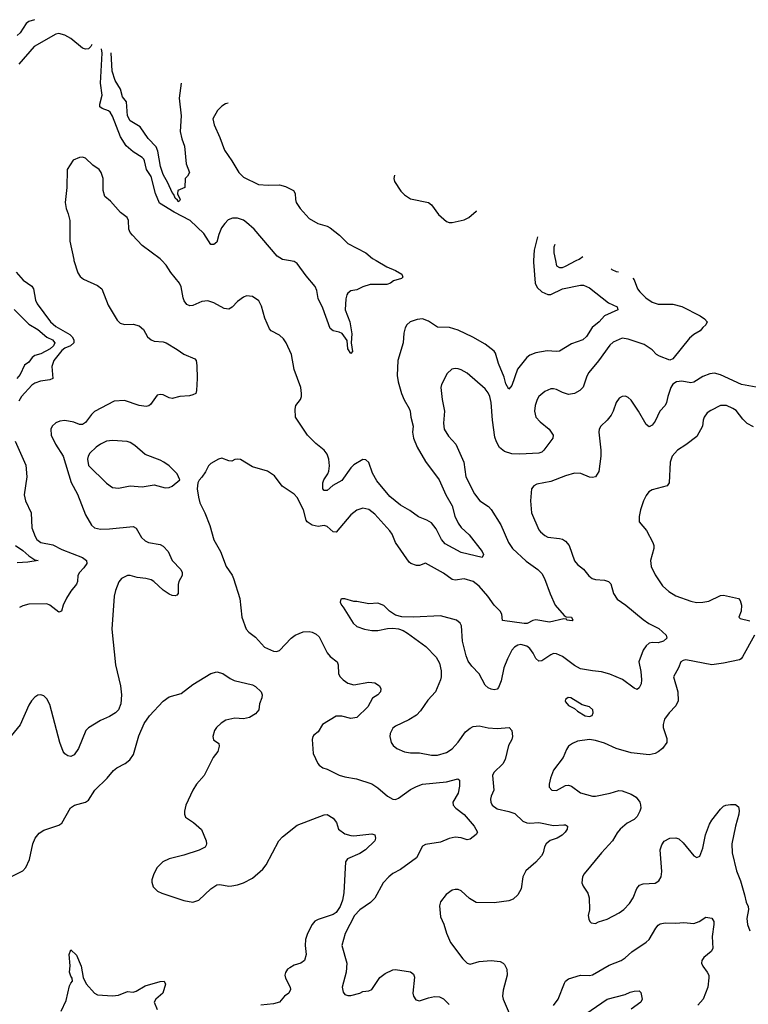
# Model space of a CAD drawing. Header units: inches. Extents: x 2001573 to 2220545, y 644482 to 846830.
# Tile 589 of 656: x 2123608 to 2128496, y 825015 to 831615. Entities that reach past the tile are written whole.
import ezdxf

# ---------------------------------------------------------------- set-up
doc = ezdxf.new("R2010")
doc.units = ezdxf.units.IN
doc.header["$MEASUREMENT"] = 0
doc.layers.add('C1822', color=7, linetype='Continuous')
doc.layers.add('C1823', color=7, linetype='Continuous')

msp = doc.modelspace()

# ---------------------------------------------------------------- linework, layer by layer
at = {"layer": 'C1822', "color": 5}
for points, elevation in [([(2123972.1, 830000), (2123997.5, 829917.5), (2124013.9, 829893.9), (2124035, 829875), (2124130, 829832.6), (2124158, 829810), (2124201.3, 829701.3), (2124261.4, 829601.4), (2124281.5, 829581.5), (2124310, 829571.3), (2124370, 829573.4), (2124410, 829562.3), (2124439, 829539), (2124466, 829490), (2124489, 829469), (2124510, 829461.3), (2124570, 829455.8), (2124590, 829449.1), (2124665, 829404.9), (2124710, 829372.4), (2124782.3, 829342.3), (2124792.4, 829330), (2124796.2, 829296.2), (2124799.1, 829210), (2124794.4, 829130), (2124790.4, 829110), (2124770, 829099.5), (2124746.4, 829093.6), (2124682, 829090), (2124630, 829077), (2124610, 829080.7), (2124570, 829099.5), (2124550, 829103.7), (2124530, 829099.3), (2124484.9, 829035.1), (2124473.5, 829026.5), (2124457, 829023), (2124410.4, 829029.6), (2124310, 829062.6), (2124240.9, 829059.1), (2124110, 828988.5), (2124090, 828969.7), (2124050, 828915.3), (2124030, 828901.8), (2124010, 828902), (2123970, 828916.9), (2123910, 828928.5), (2123876.1, 828923.9), (2123850, 828911.9), (2123826, 828890), (2123816.1, 828870), (2123819.4, 828830), (2123848.8, 828770), (2123899.5, 828690), (2123952.5, 828512.4), (2123994.6, 828434.6), (2124050, 828295.3), (2124090, 828227), (2124110, 828208.1), (2124150, 828201.2), (2124210, 828201.5), (2124370, 828217.8), (2124390, 828206.4), (2124424.2, 828144.2), (2124450, 828121.1), (2124471.3, 828110), (2124550, 828098), (2124570, 828086.4), (2124603.1, 828050), (2124630.4, 827990), (2124688.4, 827930), (2124697.6, 827910), (2124697.6, 827890), (2124675.5, 827850), (2124670.4, 827830), (2124671.7, 827768.3), (2124662.4, 827757.6), (2124650, 827753.3), (2124630, 827755.4), (2124610, 827763.9), (2124570, 827791.1), (2124508, 827850), (2124490, 827859.8), (2124453.2, 827870), (2124397, 827877), (2124350, 827889.8), (2124330, 827889.7), (2124290.5, 827870), (2124273, 827847), (2124250.2, 827790), (2124240.9, 827750), (2124225.3, 827530), (2124250.3, 827290), (2124284.7, 827150), (2124290.3, 827089.7), (2124285.3, 827030), (2124270.3, 826989.7), (2124250, 826969.4), (2124210, 826943.7), (2124150, 826917), (2124070, 826867.8), (2124052.2, 826850), (2124003.2, 826730), (2123972.9, 826687.1), (2123950, 826676.9), (2123930, 826679.7), (2123910, 826693.3), (2123899.2, 826710), (2123876.5, 826770), (2123810, 827026), (2123790, 827063.7), (2123770, 827082), (2123750, 827089.5), (2123730, 827087), (2123710, 827074), (2123687, 827050), (2123670, 827020.9), (2123611.5, 826888.5), (2123530.1, 826789.9)], 420), ([(2127055.8, 830000), (2127055.1, 829990), (2127065.8, 829850), (2127079.5, 829819.5), (2127110.3, 829790), (2127150, 829772.8), (2127170, 829773.2), (2127250, 829812), (2127370, 829835.9), (2127390, 829835.2), (2127430, 829818.2), (2127558.2, 829718.2), (2127614.9, 829690), (2127620.4, 829670), (2127530.9, 829629.1), (2127495.8, 829590), (2127449, 829551), (2127410, 829491.8), (2127385.5, 829470), (2127310, 829442), (2127230, 829394.3), (2127208.9, 829391.1), (2127145.5, 829394.5), (2127070, 829381), (2127030, 829365.4), (2127010, 829349.7), (2126946.6, 829273.4), (2126910, 829162.7), (2126890, 829139.3), (2126870, 829173.2), (2126858.4, 829218.4), (2126820.5, 829310), (2126800.4, 829380.4), (2126790, 829394), (2126730, 829439.7), (2126647.9, 829487.9), (2126550, 829534.7), (2126490.8, 829550.8), (2126410, 829554.2), (2126350, 829595.1), (2126310, 829609.7), (2126273.7, 829606.3), (2126227.7, 829590), (2126206, 829570), (2126194.4, 829550), (2126185.7, 829514.3), (2126179.6, 829450), (2126143.8, 829330), (2126140.2, 829230), (2126147, 829187), (2126168.1, 829110), (2126187.2, 829067.2), (2126221.7, 829010), (2126227.6, 828990), (2126231.4, 828950), (2126247.1, 828890), (2126243.5, 828850), (2126248.7, 828810), (2126275.3, 828750), (2126330, 828654.6), (2126421.6, 828530), (2126467.2, 828430), (2126510, 828356.9), (2126527.6, 828287.6), (2126550, 828241.3), (2126570, 828212.4), (2126623, 828163), (2126710.2, 828050), (2126718.3, 828030), (2126710, 828009.6), (2126570, 828043.5), (2126461.6, 828101.6), (2126437.8, 828130), (2126402.5, 828202.5), (2126370, 828242), (2126339.7, 828259.7), (2126282.8, 828282.8), (2126225.9, 828325.9), (2126162.1, 828362.1), (2126090, 828419.4), (2126003.1, 828523.1), (2125974.5, 828574.5), (2125950, 828646), (2125930, 828664.7), (2125910, 828667.2), (2125850, 828632), (2125830, 828610.8), (2125770, 828527.4), (2125708, 828492), (2125670, 828459.7), (2125650, 828458.9), (2125642.4, 828470), (2125642.3, 828510), (2125648.9, 828531.1), (2125674.2, 828570), (2125681.6, 828590), (2125685.7, 828625.7), (2125680.8, 828670), (2125670, 828703.7), (2125651.3, 828730), (2125593.6, 828773.6), (2125538.7, 828830), (2125458.7, 828950), (2125455.6, 829004.4), (2125460.5, 829030), (2125491.2, 829070), (2125498.3, 829090), (2125499.1, 829110), (2125493.5, 829150), (2125449.7, 829270.3), (2125431.1, 829370), (2125395.6, 829450), (2125376.9, 829476.9), (2125350, 829501.1), (2125295.1, 829530), (2125283.6, 829543.6), (2125253.4, 829613.4), (2125230, 829695.1), (2125211.6, 829731.6), (2125170, 829758.7), (2125130, 829763.6), (2125110, 829755.1), (2125070, 829726.9), (2125032.8, 829687.2), (2125010, 829675.8), (2124980.2, 829680.2), (2124910, 829716.4), (2124870, 829731), (2124830, 829725.7), (2124770, 829698.7), (2124750, 829698), (2124730, 829707.1), (2124712, 829730), (2124703.5, 829750), (2124690, 829825.2), (2124679.3, 829850), (2124620.8, 829920.8), (2124589.7, 829970), (2124560.8, 830000)], 420), ([(2126000.3, 830000), (2126070, 829958.4), (2126130, 829933.7), (2126170.7, 829910), (2126178.8, 829890), (2126170, 829881.2), (2126115.1, 829864.9), (2126096.3, 829850), (2126070, 829839.7), (2125959.6, 829840.4), (2125910, 829824.4), (2125870, 829804), (2125830, 829796.9), (2125810, 829782.7), (2125802.4, 829770), (2125796.5, 829743.5), (2125790.3, 829670.3), (2125822, 829590), (2125835.2, 829510), (2125832.2, 829450), (2125840.5, 829390), (2125830, 829378), (2125810, 829409.2), (2125804.2, 829464.2), (2125770.7, 829510.7), (2125750, 829521.5), (2125710, 829529), (2125690, 829545.1), (2125641.6, 829681.6), (2125610, 829746.9), (2125600.3, 829800.3), (2125590, 829827.1), (2125530, 829898.4), (2125470, 829980.2), (2125450, 829993.4), (2125410.8, 830000)], 380), ([(2127202.7, 830000), (2127210, 829965.5), (2127230, 829954), (2127250, 829954.9), (2127270, 829963.1), (2127341.5, 830000)], 440), ([(2127576, 829946), (2127581, 829941), (2127610, 829927.2), (2127624.4, 829925)], 440), ([(2123583.6, 829923.6), (2123630.1, 829870.1), (2123690.2, 829830), (2123701, 829810), (2123714.6, 829734.6), (2123725, 829710), (2123815.5, 829590), (2123850, 829559.5), (2123944.1, 829504.1), (2123960.2, 829490), (2123971.3, 829470), (2123971.5, 829450), (2123948, 829430), (2123910, 829414.3), (2123890, 829398.4), (2123836.1, 829330), (2123823.8, 829290), (2123830.9, 829209.1), (2123810, 829200.2), (2123748.2, 829191.8), (2123710, 829178.3), (2123690, 829164.7), (2123620.9, 829090), (2123603, 829057)], 380), ([(2127721.9, 829882.6), (2127731.1, 829871.1), (2127752.9, 829810), (2127767.2, 829790), (2127807.8, 829750), (2127850, 829721.1), (2127890, 829707.6), (2127990, 829707.7), (2128050, 829693.4), (2128172.4, 829630), (2128202, 829610), (2128220.7, 829590), (2128211, 829570), (2128190, 829552.7), (2128173, 829530), (2128130, 829505.6), (2128100.5, 829479.5), (2127990, 829342), (2127970, 829333.6), (2127900.3, 829360.3), (2127880.9, 829370), (2127850, 829402), (2127797.1, 829437.1), (2127690, 829474), (2127650, 829479.7), (2127590, 829453.5), (2127567.1, 829432.9), (2127491.5, 829328.5), (2127426.3, 829250), (2127413.5, 829226.5), (2127388.9, 829151.1), (2127366.4, 829130), (2127330, 829109.8), (2127290, 829103.7), (2127250, 829115.9), (2127210, 829135.3), (2127190, 829141), (2127170, 829140.4), (2127130, 829123.5), (2127090, 829089.6), (2127078.5, 829070), (2127066.2, 829030), (2127061.3, 828990), (2127070, 828950.7), (2127099.8, 828919.8), (2127160.3, 828870), (2127187.7, 828830), (2127184.9, 828810), (2127124.9, 828730), (2127110, 828717), (2127090.2, 828709.8), (2126963.9, 828703.9), (2126910, 828706.2), (2126861.1, 828721.1), (2126826.8, 828746.8), (2126805.6, 828785.6), (2126795.7, 828815.7), (2126780.2, 828930), (2126771.4, 829050), (2126761.6, 829090), (2126750, 829114.7), (2126730, 829141.1), (2126610, 829246), (2126570, 829268.3), (2126550, 829274.3), (2126530, 829276.3), (2126507.8, 829272.2), (2126476.5, 829243.5), (2126438.4, 829170), (2126434, 829150), (2126442.4, 829070), (2126457.8, 828990), (2126451.6, 828910), (2126454.9, 828870), (2126484.6, 828824.6), (2126534.3, 828770), (2126587.6, 828650), (2126600.3, 828550), (2126658, 828438), (2126694.9, 828390), (2126752.1, 828352.1), (2126771.4, 828331.4), (2126834.9, 828230), (2126887.1, 828110), (2126914.3, 828070), (2127004.6, 827984.6), (2127084.4, 827930), (2127110, 827902.4), (2127127.6, 827870), (2127165.8, 827765.8), (2127200.3, 827690), (2127261.1, 827621.1), (2127273, 827613), (2127310.2, 827610.2), (2127318, 827590), (2127314, 827586), (2127278, 827590), (2127276.4, 827596.4), (2127258, 827598), (2127163, 827577), (2127070, 827591.5), (2127050, 827587.3), (2127011.5, 827568.5), (2126992.7, 827567.3), (2126847.3, 827587.3), (2126841.7, 827630), (2126832.1, 827650), (2126790, 827689.8), (2126747.5, 827750), (2126690, 827817.3), (2126650.8, 827850), (2126590, 827867.4), (2126530, 827857.8), (2126510, 827863.1), (2126450, 827905.3), (2126330, 827971.8), (2126290, 827957.6), (2126270, 827956.9), (2126231, 827971), (2126219.8, 827979.8), (2126128.3, 828110), (2126106.3, 828166.3), (2126091.6, 828190), (2125990, 828301.3), (2125950, 828331.5), (2125910, 828340.5), (2125870, 828327.6), (2125830, 828296.9), (2125730, 828180.7), (2125710, 828181.6), (2125670, 828217.6), (2125650, 828225.6), (2125610, 828218.7), (2125570, 828226.6), (2125537, 828250), (2125530, 828261.2), (2125510.9, 828330), (2125470, 828412), (2125450, 828435.6), (2125368.7, 828488.7), (2125317.5, 828557.5), (2125270, 828589.2), (2125170, 828617), (2125090, 828666.6), (2125070, 828669.3), (2125050, 828666), (2125030, 828655.1), (2125010, 828658), (2124964.5, 828675.5), (2124942, 828670), (2124890, 828641.2), (2124875.2, 828624.8), (2124854.6, 828585.4), (2124830, 828548), (2124811.1, 828528.9), (2124802, 828510), (2124798, 828470), (2124806.4, 828413.6), (2124817.3, 828377.3), (2124850.2, 828310.2), (2124884.1, 828224.1), (2124909.3, 828129.3), (2124955.3, 828050), (2124992.2, 827950), (2125032.9, 827892.9), (2125042.4, 827870), (2125084.1, 827735.9), (2125098, 827610), (2125127.7, 827530), (2125144.9, 827510), (2125190, 827475.5), (2125250, 827410.3), (2125310, 827381.5), (2125330, 827379.6), (2125350, 827387.6), (2125429.8, 827470), (2125456.9, 827490), (2125510, 827512.1), (2125550, 827514.4), (2125570, 827509), (2125596, 827496), (2125617.4, 827477.4), (2125670.1, 827370.1), (2125690, 827345.7), (2125738, 827310), (2125743.8, 827290), (2125747.4, 827230), (2125758, 827210), (2125777, 827190), (2125810, 827168), (2125850, 827157.3), (2125950, 827173.8), (2125990, 827170.3), (2126020.5, 827150), (2126030.4, 827130.4), (2126028.2, 827110), (2126010.4, 827090), (2125973.7, 827066.3), (2125942.8, 827010), (2125870, 826938.3), (2125830, 826931), (2125770, 826947.3), (2125730, 826947.3), (2125638.7, 826890), (2125610, 826842.7), (2125580.7, 826819.3), (2125573.4, 826810), (2125570.4, 826790), (2125577.5, 826697.5), (2125607.3, 826630), (2125617.5, 826617.5), (2125641.3, 826601.3), (2125670, 826592.4), (2125750, 826551.5), (2125790, 826539.1), (2125866.7, 826526.7), (2125970, 826492.4), (2126010, 826466), (2126075.3, 826410), (2126110, 826390.2), (2126130, 826389.2), (2126150, 826398), (2126230, 826454.2), (2126270, 826476.1), (2126310, 826491.3), (2126470, 826506.7), (2126547.3, 826527.3), (2126557.4, 826517.4), (2126557.3, 826477.3), (2126549.1, 826430), (2126514, 826370), (2126515.8, 826350), (2126534.4, 826330), (2126590, 826287), (2126657.6, 826210), (2126679.1, 826170), (2126670, 826154), (2126630, 826122.7), (2126610, 826117), (2126570, 826131.8), (2126530, 826135.6), (2126490, 826126.3), (2126430, 826103.1), (2126330, 826086.2), (2126310, 826074.7), (2126270, 825997), (2126161.4, 825918.6), (2126110, 825891), (2126084.2, 825870), (2126045.7, 825830), (2125990, 825727.3), (2125961.6, 825698.4), (2125890, 825648.4), (2125853.8, 825610), (2125790.3, 825490), (2125768.9, 825410), (2125802, 825290), (2125798, 825230), (2125770.7, 825130), (2125777.3, 825097.3), (2125790, 825081), (2125810, 825074), (2125830, 825073.4), (2125890, 825090.4), (2125910, 825100.3), (2125950, 825106), (2125970, 825113.7), (2126024.9, 825195.1), (2126059.3, 825220.7), (2126110, 825245.8), (2126130, 825249.1), (2126230, 825233.4), (2126250, 825216.3), (2126256.4, 825196.4), (2126246.3, 825090), (2126250.4, 825070), (2126266.1, 825046.1), (2126290, 825037.6), (2126350, 825059.2), (2126390, 825067.3), (2126424.6, 825064.6), (2126450, 825051.8), (2126490, 825013)], 440), ([(2123570, 829673.6), (2123670, 829575), (2123730, 829537.6), (2123790, 829486.5), (2123828.7, 829468.7), (2123843.3, 829450), (2123835.5, 829430), (2123812.9, 829410), (2123750, 829375.4), (2123710, 829363.6), (2123691.8, 829350), (2123670, 829320.4), (2123641.1, 829298.9), (2123610, 829236.9), (2123589.1, 829210)], 360), ([(2128573.4, 829146.6), (2128450, 829168.9), (2128310, 829233.9), (2128270, 829245.8), (2128238, 829242), (2128190, 829224.4), (2128130, 829185.3), (2128110, 829181.2), (2128050, 829192.8), (2128013, 829187), (2127990, 829171.2), (2127976, 829150), (2127954.9, 829090), (2127947.8, 829050), (2127938, 829030), (2127903.1, 828990), (2127870, 828924.5), (2127850, 828897), (2127830, 828887), (2127810, 828900.9), (2127759.7, 828990), (2127710, 829063.7), (2127690, 829082), (2127671.3, 829091.3), (2127650, 829089.4), (2127630, 829078), (2127610, 829049.2), (2127588.8, 828990), (2127575, 828965), (2127548.4, 828930), (2127505.5, 828890), (2127494.9, 828870), (2127492.4, 828850), (2127506.3, 828730), (2127506.5, 828690), (2127492.9, 828587.1), (2127470.7, 828550), (2127450, 828546.3), (2127430.4, 828549.7), (2127372.5, 828572.5), (2127330, 828576.5), (2127270, 828558.5), (2127170, 828519.8), (2127077.8, 828502.2), (2127056.3, 828490), (2127041.6, 828470), (2127035.5, 828390), (2127041.8, 828310), (2127090, 828196.3), (2127101.4, 828181.4), (2127130, 828156.9), (2127150, 828146.9), (2127230, 828138.5), (2127250, 828132.6), (2127270, 828119.6), (2127293.8, 828090), (2127330, 827988), (2127350, 827963.8), (2127391.1, 827931.1), (2127426.7, 827886.7), (2127449.3, 827869.3), (2127470, 827862), (2127530, 827858), (2127557.3, 827850), (2127572.6, 827832.6), (2127591.7, 827770), (2127615.8, 827730), (2127674.4, 827690), (2127790, 827594.3), (2127828.5, 827568.5), (2127895.1, 827535.1), (2127945.5, 827490), (2127948.5, 827470), (2127927.2, 827450), (2127890, 827437.3), (2127850, 827440.2), (2127830, 827436.2), (2127810, 827418.7), (2127790.7, 827389.3), (2127761.6, 827310), (2127774.7, 827245.3), (2127779.5, 827190), (2127777, 827163), (2127763.8, 827136.2), (2127750, 827126), (2127730, 827134.5), (2127652.3, 827192.3), (2127567.6, 827227.6), (2127510, 827244.2), (2127450, 827249.8), (2127370, 827264.9), (2127330, 827286.8), (2127250, 827345.7), (2127210, 827365.2), (2127190, 827365.7), (2127170, 827358), (2127110, 827317.2), (2127090, 827314.3), (2127070, 827333), (2127051.4, 827370), (2127030, 827399.8), (2127010, 827415.2), (2126970, 827426.1), (2126950, 827423.7), (2126928, 827410), (2126910, 827388.2), (2126879.3, 827330), (2126855.8, 827270), (2126837, 827183), (2126820.3, 827139.7), (2126810, 827126.6), (2126790, 827122.9), (2126770, 827128), (2126750, 827136.3), (2126730, 827154), (2126689.7, 827230), (2126640.9, 827280.9), (2126616.4, 827316.4), (2126602.2, 827350), (2126578.5, 827450), (2126571.4, 827551.4), (2126563.7, 827570), (2126537.2, 827590), (2126430, 827618.4), (2126249.5, 827609.5), (2126172.1, 827612.1), (2126130, 827624), (2126089, 827650), (2126050, 827688.7), (2126010, 827704), (2125950, 827699.3), (2125870, 827716), (2125850, 827716), (2125790, 827733.2), (2125770, 827734), (2125762, 827730), (2125758, 827710), (2125766.8, 827690), (2125778.4, 827678.4), (2125845.5, 827570), (2125870, 827548.2), (2125922, 827530), (2125970, 827522), (2126010, 827520.7), (2126074.8, 827534.8), (2126110, 827537.3), (2126150, 827531), (2126179.9, 827519.9), (2126210, 827504), (2126333.4, 827413.4), (2126401.3, 827341.3), (2126423, 827303), (2126434.9, 827250), (2126434.4, 827210), (2126430.3, 827189.7), (2126397.1, 827110), (2126346.5, 827053.5), (2126297.5, 826982.5), (2126270, 826953), (2126218.9, 826921.1), (2126130, 826879.5), (2126110, 826865.2), (2126093, 826830), (2126090.4, 826810), (2126099.3, 826770), (2126113.4, 826750), (2126138.8, 826730), (2126190, 826707.2), (2126230, 826700.3), (2126290, 826700.3), (2126370, 826684.6), (2126410, 826684.6), (2126470, 826702.7), (2126510, 826727.9), (2126550, 826771.6), (2126599, 826841), (2126630, 826866.9), (2126650, 826877.3), (2126690, 826882.4), (2126750, 826869.1), (2126810, 826863.6), (2126890.4, 826870.3), (2126910.3, 826850.3), (2126914, 826810), (2126910.3, 826790), (2126887.8, 826750), (2126864.3, 826655.7), (2126850, 826627.6), (2126788, 826570), (2126779.3, 826550), (2126788.2, 826450), (2126770.4, 826410), (2126767.2, 826390), (2126768.9, 826370), (2126778, 826350), (2126810, 826324.5), (2126890, 826307.6), (2126930, 826294.2), (2126983.7, 826243.7), (2127010, 826232.2), (2127030, 826229.4), (2127090, 826233.6), (2127190, 826214.7), (2127258.7, 826218.7), (2127270, 826218), (2127282.8, 826210), (2127281.6, 826190), (2127268.2, 826170), (2127246, 826150), (2127213.4, 826130), (2127167.1, 826112.9), (2127139.5, 826090), (2127127.8, 826070), (2127118.5, 826030), (2127108, 826010), (2127070, 825968.7), (2127003.7, 825910), (2126983.7, 825870), (2126972.7, 825790), (2126950.3, 825749.7), (2126919.3, 825720.7), (2126890.3, 825709.7), (2126790, 825694.8), (2126670, 825697), (2126624.6, 825724.6), (2126570, 825776), (2126550, 825785.2), (2126530, 825785.2), (2126510, 825779.3), (2126468.7, 825751.3), (2126430, 825702), (2126423.8, 825676.2), (2126430, 825602), (2126452.7, 825552.7), (2126470, 825491.3), (2126498, 825430), (2126580.3, 825320.3), (2126610, 825290.6), (2126630, 825284.9), (2126690, 825302), (2126771.3, 825308.7), (2126830, 825301.7), (2126851.3, 825291.3), (2126861.1, 825281.1), (2126875.8, 825250), (2126877.8, 825210), (2126850.3, 825110), (2126847.2, 825070), (2126850.4, 825050), (2126899.3, 824939.3)], 460), ([(2128530, 828887), (2128488.2, 828908.2), (2128458.1, 828938.1), (2128414.6, 828994.6), (2128392.7, 829010), (2128350, 829029.7), (2128310, 829029.7), (2128243.8, 828996.2), (2128220.6, 828979.4), (2128198.7, 828950), (2128192, 828930), (2128188.2, 828890), (2128150, 828820.9), (2128075.6, 828764.4), (2128020.5, 828730), (2127984.9, 828690), (2127971.4, 828648.6), (2127964.9, 828510), (2127950.8, 828490), (2127850, 828464.5), (2127828.8, 828451.2), (2127810, 828425.2), (2127792.4, 828390), (2127772.4, 828330), (2127764, 828284), (2127764.7, 828250), (2127811.7, 828191.7), (2127855.3, 828110), (2127862, 828090), (2127861.7, 828070), (2127840.3, 827990), (2127844.2, 827950), (2127870, 827894.8), (2127919.9, 827819.9), (2127962.6, 827782.6), (2128010, 827753.4), (2128110, 827718.3), (2128149.2, 827709.2), (2128190, 827710.2), (2128230, 827718.6), (2128310, 827755.3), (2128330, 827758.3), (2128430, 827736.3), (2128441.3, 827721.3), (2128450.3, 827690), (2128448.2, 827650), (2128431.3, 827610), (2128441.4, 827601.4), (2128505.2, 827585.2)], 480), ([(2123578.4, 828790), (2123648, 828630), (2123654.7, 828550), (2123637.2, 828430), (2123647.9, 828390), (2123685.8, 828310), (2123689.2, 828210), (2123711.2, 828150), (2123722.6, 828130), (2123750, 828110.2), (2123830, 828095.8), (2123890, 828063.6), (2124029.1, 828010), (2124056.8, 827990), (2124057.8, 827970), (2124038.8, 827941.2), (2124008.4, 827910), (2123997.6, 827890), (2123996, 827850), (2123989, 827831), (2123950, 827783.7), (2123922.4, 827737.6), (2123898.8, 827690), (2123888.8, 827651.2), (2123870, 827644.4), (2123810, 827689.7), (2123790, 827699.1), (2123670, 827698.5), (2123630, 827686.6), (2123605.8, 827674.2)], 380), ([(2123580.2, 828090), (2123630, 828058), (2123670, 828022), (2123710, 827994.9), (2123732, 827990), (2123661.8, 827978.2), (2123590, 827974)], 360), ([(2128538, 827490), (2128456.7, 827343.3), (2128448.7, 827331.3), (2128435.6, 827324.4), (2128330, 827301.5), (2128250, 827291.6), (2128075.8, 827324.2), (2128059.6, 827320.4), (2128043.8, 827310), (2128028.4, 827270), (2127994, 827210), (2128023.6, 827110), (2128025.5, 827050), (2128010, 827015.6), (2127964.4, 826970), (2127932.8, 826927.2), (2127924.2, 826890), (2127924.2, 826870), (2127950, 826798), (2127948.5, 826770), (2127919.5, 826730), (2127890, 826706.6), (2127870, 826695.4), (2127830, 826686.6), (2127710, 826700.7), (2127610, 826729.4), (2127530, 826766.6), (2127470, 826783.7), (2127430, 826789.5), (2127350, 826778.4), (2127315.6, 826764.4), (2127290, 826745.2), (2127276.1, 826723.9), (2127253, 826670), (2127190, 826585.2), (2127168.2, 826530), (2127160.5, 826490), (2127160.5, 826470), (2127178, 826450), (2127210, 826449.1), (2127270, 826481.7), (2127290, 826484.6), (2127310, 826478), (2127370, 826432.4), (2127450, 826410.3), (2127470, 826410.3), (2127568, 826430), (2127627.9, 826447.9), (2127650, 826446), (2127710, 826424.4), (2127743.1, 826403.1), (2127768.2, 826370), (2127773, 826353), (2127774, 826330), (2127768.5, 826310), (2127750, 826275.1), (2127730, 826254.5), (2127682.8, 826230), (2127636.3, 826190), (2127615.6, 826164.4), (2127585.5, 826110), (2127510.4, 826030), (2127394.8, 825890), (2127382.8, 825870), (2127378.8, 825830), (2127387.9, 825807.9), (2127419.9, 825759.9), (2127428.1, 825728.1), (2127430.7, 825649.3), (2127421, 825610), (2127425.4, 825585.4), (2127432, 825570), (2127442, 825562), (2127470, 825556), (2127491.8, 825568.2), (2127550, 825587), (2127630, 825628.9), (2127661.6, 825650), (2127698.7, 825690), (2127723, 825730), (2127748.7, 825791.3), (2127766.4, 825813.6), (2127790, 825823.7), (2127870, 825828.4), (2127896.2, 825843.8), (2127911, 825869), (2127915.6, 825904.4), (2127903.5, 826050), (2127914.7, 826085.2), (2127931.2, 826108.8), (2127970, 826128.4), (2128010, 826130.3), (2128030, 826123.8), (2128058.7, 826098.7), (2128130, 826010.6), (2128150, 825999.1), (2128170, 826008), (2128190, 826062.8), (2128208.5, 826151.5), (2128236.4, 826223.6), (2128251.1, 826250), (2128310, 826322.4), (2128330, 826342.4), (2128345.2, 826350), (2128375.5, 826355.5), (2128410, 826354), (2128430, 826338), (2128434.4, 826314.4), (2128431.7, 826290), (2128410.2, 826210), (2128385.8, 826090), (2128388, 826030), (2128417.5, 825910), (2128442.6, 825842.6), (2128471.3, 825750), (2128480.6, 825700.6), (2128493.7, 825670), (2128497.4, 825650), (2128485.8, 825590), (2128490.2, 825550), (2128507, 825507)], 480), ([(2123549.5, 825870), (2123629.2, 825910), (2123648.2, 825931.8), (2123674.5, 825985.5), (2123695.4, 826090), (2123711.2, 826130), (2123738.5, 826161.5), (2123770, 826183.2), (2123870, 826215.3), (2123890, 826228.4), (2123948.8, 826331.2), (2123975.1, 826350), (2124048.8, 826371.2), (2124070, 826384.6), (2124111.7, 826450), (2124194, 826530), (2124237.9, 826582.1), (2124259.6, 826600.5), (2124315.8, 826630), (2124346.9, 826653.1), (2124371.5, 826690), (2124406, 826814), (2124443, 826897), (2124479.2, 826950), (2124570, 827047), (2124610, 827075.3), (2124690, 827098.7), (2124770, 827158.9), (2124890, 827233), (2124930, 827244.9), (2124970, 827232.7), (2125019.1, 827199.1), (2125046.8, 827186.8), (2125170, 827156.4), (2125190, 827144.9), (2125227.3, 827110), (2125233.4, 827090), (2125233, 827070), (2125215.5, 827030), (2125213, 826990), (2125190, 826962), (2125150, 826938.7), (2125110, 826928.3), (2125050, 826932.2), (2124990, 826919.1), (2124960.4, 826899.6), (2124928.5, 826870), (2124914, 826850), (2124903.8, 826810), (2124908.3, 826788.3), (2124942.8, 826762.8), (2124946.4, 826746.4), (2124936.3, 826710), (2124906.4, 826670), (2124846, 826550), (2124794.9, 826490), (2124768.6, 826451.4), (2124722, 826350), (2124712.4, 826310), (2124712.7, 826290), (2124720.5, 826270), (2124774.1, 826234.1), (2124827.6, 826187.6), (2124859.5, 826110), (2124862, 826090), (2124858.7, 826081.3), (2124851.2, 826068.8), (2124812.5, 826047.5), (2124710, 826014.2), (2124610.2, 825989.8), (2124568.2, 825970), (2124530, 825932), (2124508.8, 825890), (2124494.9, 825850), (2124493.7, 825833.7), (2124503, 825803), (2124532.7, 825772.7), (2124560.3, 825760.3), (2124710, 825710.3), (2124770, 825699.5), (2124810, 825713), (2124889.6, 825790), (2124930, 825815.2), (2124950, 825818.5), (2125010, 825807.3), (2125030, 825808.4), (2125070, 825815.6), (2125109.6, 825830), (2125170, 825861.6), (2125239.8, 825920.2), (2125260.7, 825950), (2125345.8, 826110), (2125370, 826137.6), (2125470, 826216), (2125650, 826284.9), (2125670, 826286.8), (2125710, 826264), (2125733.8, 826233.8), (2125746, 826190), (2125790, 826159), (2125830, 826146.2), (2125850, 826145.5), (2125970, 826158.7), (2125990.3, 826150.3), (2125995.8, 826130), (2125990.3, 826110), (2125927.8, 826050), (2125890, 826025.8), (2125806.4, 825990), (2125793.4, 825970), (2125782.3, 825762.3), (2125772.9, 825712.9), (2125757.5, 825670), (2125730, 825631.6), (2125710, 825617.5), (2125610, 825584.4), (2125588.2, 825571.8), (2125569.2, 825550), (2125539.1, 825490), (2125526, 825450), (2125523.6, 825410), (2125530.3, 825350), (2125518.4, 825310), (2125494, 825290), (2125450, 825276.9), (2125419.2, 825260.8), (2125404.9, 825250), (2125392, 825228), (2125387.2, 825210), (2125390.3, 825190), (2125422.2, 825130), (2125424.8, 825115.2), (2125413.4, 825090), (2125384.4, 825070), (2125350, 825029.7), (2125310, 825017.7), (2125224.7, 825010)], 420), ([(2127190, 825007.2), (2127221, 825050), (2127262.4, 825157.6), (2127270, 825170.4), (2127290, 825187), (2127370, 825211.6), (2127430, 825208.8), (2127450, 825211.8), (2127563.4, 825276.6), (2127642, 825310), (2127670, 825327.6), (2127713.7, 825366.3), (2127810, 825431.6), (2127829.7, 825450), (2127874.3, 825525.7), (2127890, 825546.4), (2127904.9, 825555.1), (2127938.7, 825561.3), (2128010, 825559.1), (2128063.7, 825563.7), (2128130, 825557), (2128166, 825570), (2128210, 825599.1), (2128250, 825593.4), (2128263.8, 825570), (2128264.9, 825550), (2128252.9, 825470), (2128257.1, 825390), (2128247.7, 825370), (2128197.1, 825330), (2128184.9, 825310), (2128181.6, 825290), (2128190.5, 825270), (2128220.4, 825230), (2128230.4, 825210), (2128231.9, 825191.9), (2128225.3, 825130), (2128192.8, 825050), (2128156.9, 825010)], 460), ([(2123885, 824970), (2123919.4, 825040.6), (2123941.9, 825138.1), (2123950, 825157.6), (2123962.4, 825170), (2123960.5, 825190), (2123950, 825204.5), (2123942.4, 825230), (2123947.2, 825272.8), (2123939.2, 825350), (2123950, 825380.7), (2123990, 825344.4), (2124020.4, 825270), (2124034.6, 825194.6), (2124053.4, 825153.4), (2124110, 825090.8), (2124130, 825078.8), (2124230, 825073.2), (2124270, 825075.9), (2124330, 825100.2), (2124370, 825097.1), (2124390, 825103.2), (2124450, 825140.1), (2124550, 825168.9), (2124576, 825170), (2124586.4, 825150), (2124568.2, 825090), (2124520.5, 825050), (2124510.4, 825030), (2124530, 824980.7)], 380), ([(2127370, 824925.8), (2127550, 825050.2), (2127670, 825081.3), (2127703.1, 825096.9), (2127730, 825103.1), (2127764.5, 825104.5), (2127774.9, 825094.9), (2127784, 825050), (2127774.8, 825030), (2127710, 824982)], 440)]:
    msp.add_lwpolyline(points, dxfattribs=dict(at, elevation=elevation))
for points, elevation in [([(2124230, 828794.5), (2124190, 828791), (2124150, 828770.9), (2124121.1, 828750), (2124077.6, 828710), (2124067.4, 828690), (2124062.3, 828670), (2124070, 828627.7), (2124190, 828508.4), (2124230, 828480.4), (2124270, 828474), (2124350, 828490.3), (2124430, 828483.1), (2124510, 828498), (2124583.2, 828476.8), (2124610, 828479.1), (2124630, 828487.7), (2124682, 828530), (2124665.2, 828570), (2124610, 828623.7), (2124575.1, 828650), (2124550, 828663.6), (2124450, 828701.3), (2124380.9, 828760.9), (2124350, 828782), (2124328.5, 828788.5)], 440), ([(2127287.5, 827072.5), (2127270, 827058), (2127266.8, 827050), (2127270, 827042), (2127290, 827018), (2127330, 826998), (2127350, 826981), (2127402, 826950), (2127430, 826944.7), (2127448.4, 826951.6), (2127455.3, 826970), (2127453.2, 826990), (2127430, 827008.7), (2127382, 827022), (2127306, 827070)], 480)]:
    msp.add_lwpolyline(points, close=True, dxfattribs=dict(at, elevation=elevation))
at = {"layer": 'C1823', "color": 5}
for points, elevation in [([(2123706.1, 831615.1), (2123670, 831602), (2123650.4, 831590), (2123610, 831527.2), (2123590, 831509.7)], 360), ([(2124090.8, 831449.2), (2124085.1, 831434.9), (2124070, 831420.5), (2124050, 831417.7), (2124030, 831425.1), (2123950, 831488.8), (2123910, 831512.1), (2123870, 831521.8), (2123850, 831517.4), (2123705.1, 831434.9), (2123602.4, 831317.6)], 380), ([(2125410.8, 830000), (2125370, 830006.8), (2125335, 830030), (2125180.6, 830210), (2125130, 830255.1), (2125110, 830270.4), (2125070, 830285.3), (2125035.6, 830284.4), (2125006.9, 830273.1), (2124983.2, 830250), (2124961, 830219), (2124943.8, 830176.2), (2124930, 830123.5), (2124910, 830107.2), (2124890, 830108.5), (2124842.1, 830182.1), (2124751.7, 830270), (2124645, 830325), (2124546.1, 830386.1), (2124519.7, 830450), (2124490, 830565.1), (2124458, 830610), (2124445.9, 830670), (2124440.1, 830680.1), (2124430, 830692.5), (2124370, 830728.9), (2124322.6, 830770), (2124284.2, 830830), (2124230, 830967.8), (2124214.8, 830994.8), (2124204.4, 831004.4), (2124160.1, 831020.1), (2124145.6, 831030), (2124144.5, 831050), (2124160.7, 831110), (2124148.9, 831188.9), (2124160.2, 831390), (2124157.2, 831420.6)], 380), ([(2124690.8, 831190.4), (2124677.8, 831090), (2124690.1, 830970.1), (2124685.3, 830865.3), (2124695.8, 830815.8), (2124713.4, 830766.6), (2124724.9, 830650), (2124747.3, 830590), (2124734.4, 830565.6), (2124718.8, 830550), (2124714.8, 830490), (2124667.7, 830470), (2124666.8, 830446.8), (2124684.7, 830410), (2124679.8, 830400.2), (2124670, 830395.3), (2124666, 830406), (2124650, 830419), (2124642.4, 830442.4), (2124630, 830456), (2124602.2, 830522.2), (2124570, 830578.4), (2124553.3, 830630), (2124534.3, 830734.3), (2124522.4, 830762.4), (2124470, 830818.7), (2124416.1, 830896.1), (2124350, 830937.8), (2124330.7, 830970), (2124323.6, 831063.6), (2124298.3, 831098.3), (2124284.3, 831150), (2124247.4, 831207.4), (2124227.9, 831270), (2124221.9, 831392.7)], 360), ([(2125005.5, 831054.7), (2124989.3, 831050.7), (2124964.3, 831035.7), (2124934.1, 831005.9), (2124902.4, 830950), (2124911.7, 830910), (2124950, 830825.5), (2124981.5, 830741.5), (2125031.9, 830670), (2125076.9, 830590), (2125110, 830560.2), (2125210, 830510.2), (2125275.1, 830504.9), (2125350, 830508.1), (2125390, 830496.1), (2125444, 830470), (2125454.9, 830450), (2125457.6, 830410), (2125463.5, 830390), (2125490.2, 830350), (2125550, 830282.3), (2125608.4, 830248.4), (2125670.1, 830230.2), (2125690, 830219.6), (2125754, 830170), (2125810, 830114.9), (2125930, 830051.8), (2125975.1, 830015.1), (2126000.3, 830000)], 380), ([(2124560.8, 830000), (2124550, 830011.1), (2124430, 830102.2), (2124365.1, 830170), (2124349.2, 830189.3), (2124340.7, 830210), (2124336.8, 830270), (2124328.9, 830288.9), (2124283, 830323), (2124217.7, 830397.7), (2124179.7, 830430), (2124168, 830470), (2124167.4, 830550), (2124154.7, 830590), (2124141.3, 830610), (2124099.6, 830639.6), (2124050, 830687), (2124042, 830690), (2124030, 830694), (2124010, 830691.8), (2123965.7, 830674.3), (2123926.7, 830610), (2123924.4, 830490), (2123912.6, 830390), (2123919, 830350), (2123933.4, 830313.4), (2123943.6, 830270), (2123945.3, 830130), (2123970, 830006.8), (2123972.1, 830000)], 420), ([(2126122, 830573.2), (2126118.7, 830550), (2126123.1, 830530), (2126165.2, 830465.2), (2126190, 830440.2), (2126230, 830414.7), (2126350.2, 830390.2), (2126370, 830373.4), (2126416.9, 830310), (2126470, 830263.2), (2126490, 830255.5), (2126510, 830255), (2126590, 830273.9), (2126620.9, 830290), (2126670, 830332.2), (2126674.4, 830335)], 420), ([(2127082, 830159.2), (2127060.1, 830070), (2127055.8, 830000)], 420), ([(2127198.2, 830109.1), (2127191.6, 830090), (2127191.7, 830051.7), (2127202.7, 830000)], 440), ([(2127341.5, 830000), (2127360.9, 830010), (2127386.4, 830027.9)], 440)]:
    msp.add_lwpolyline(points, dxfattribs=dict(at, elevation=elevation))

doc.saveas('drawing.dxf')
